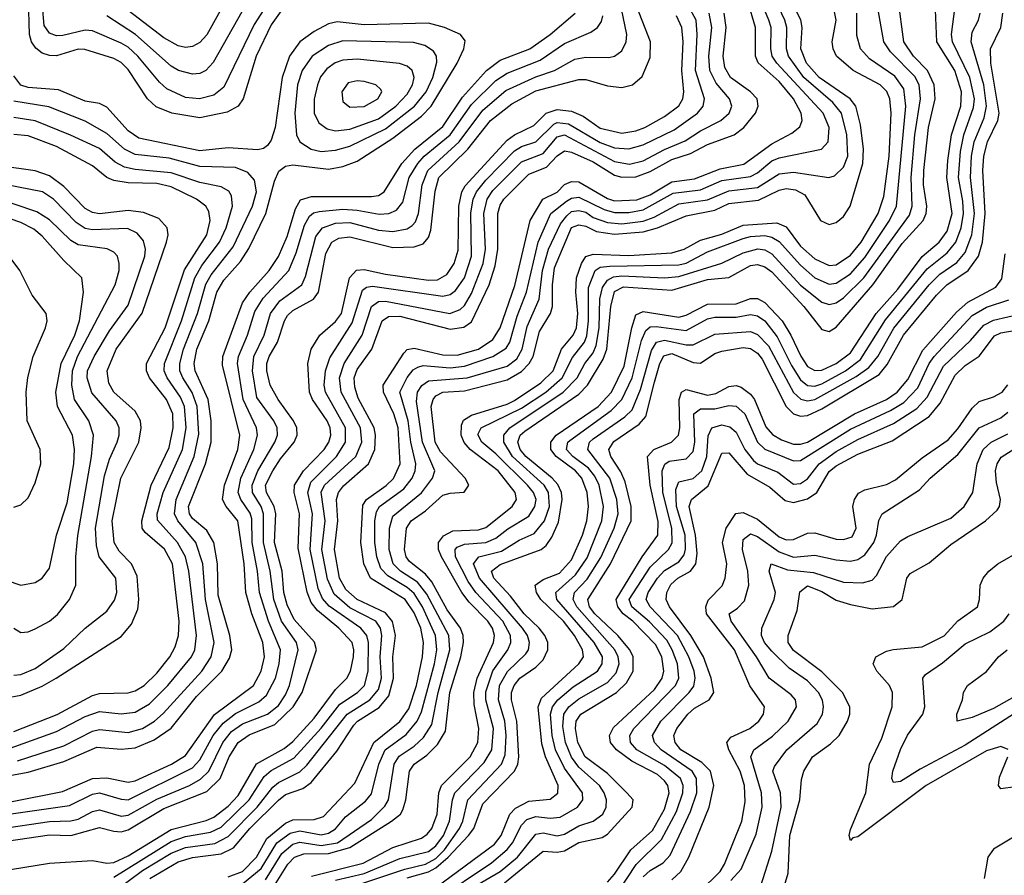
# Model space of a CAD drawing. Header units: inches. Extents: x 501365 to 657855, y 482276 to 547543.
# Tile 641 of 656: x 613227 to 615980, y 512599 to 514992. Entities that reach past the tile are written whole.
import ezdxf

# ---------------------------------------------------------------- set-up
doc = ezdxf.new("R2010")
doc.units = ezdxf.units.IN
doc.header["$MEASUREMENT"] = 0
doc.layers.add('A6511', color=7, linetype='Continuous')

msp = doc.modelspace()

# ---------------------------------------------------------------- linework, layer by layer
at = {"layer": 'A6511', "color": 5}
for points, elevation in [([(613930, 512555.9), (613976.8, 512630), (613995.4, 512650), (614020.9, 512659.1), (614090, 512660.1), (614150, 512677), (614266.4, 512750), (614291.2, 512770), (614298.3, 512781.7), (614306.8, 512810), (614316.8, 512890), (614330.1, 512909.9), (614365, 512935), (614395.2, 512964.8), (614417.7, 513002.3), (614429.6, 513110), (614460, 513210), (614467.7, 513250), (614466.9, 513270), (614459.5, 513290), (614421.8, 513341.8), (614379.3, 513419.3), (614361.3, 513441.3), (614316.5, 513476.5), (614306.9, 513490), (614303.1, 513510), (614308.7, 513570), (614320.9, 513590), (614361.5, 513618.5), (614410, 513661.8), (614430, 513668), (614469.2, 513670.7), (614482.4, 513690), (614472, 513710), (614403.6, 513783.6), (614388.5, 513810), (614377.7, 513910), (614382.9, 513930), (614390, 513939.6), (614409.8, 513950.2), (614470, 513954.2), (614590, 513984.2), (614630, 514008.3), (614651.2, 514030), (614662.7, 514050), (614680.6, 514119.4), (614711.3, 514170), (614716.5, 514190), (614716.4, 514250), (614722.5, 514297.5), (614770, 514410.8), (614790, 514418.4), (614810, 514414.5), (614839.4, 514399.4), (614890, 514391.9), (614970, 514398.2), (615010.2, 514409.8), (615090, 514443.1), (615170, 514459), (615210, 514477.4), (615292.8, 514487.2), (615350, 514514.9), (615370, 514519.4), (615396.1, 514516.1), (615421.7, 514501.7), (615465.9, 514430), (615490, 514418.8), (615510, 514424.6), (615530, 514441.3), (615548.4, 514470), (615584.7, 514590), (615586.1, 514630), (615578.1, 514698.1), (615565.1, 514750), (615548.5, 514770), (615462.5, 514830), (615427.2, 514870), (615411.3, 514910), (615415.1, 514970), (615411.1, 514991.1), (615343.9, 515123.9)], 4020), ([(613830, 515094.7), (613750, 514949.4), (613730, 514927.6), (613710, 514916.5), (613690, 514913.9), (613670, 514918.8), (613630, 514941.5), (613490, 515049.1)], 4220), ([(613913.8, 512586.2), (613959.9, 512660.1), (613990, 512686), (614010, 512691.3), (614070, 512682.7), (614114.9, 512690), (614210, 512755.3), (614248.1, 512791.9), (614257.8, 512810), (614273.7, 512910), (614288.1, 512931.9), (614330, 512960.5), (614355.4, 512984.6), (614379.5, 513020.5), (614396.9, 513110), (614429.1, 513230), (614427.1, 513270), (614365.6, 513385.6), (614338.9, 513418.9), (614291.1, 513450), (614271.3, 513470), (614260, 513510), (614260.7, 513570), (614270, 513603), (614350, 513668.3), (614381.2, 513710), (614387.3, 513730), (614352.9, 513810), (614335.8, 513924.2), (614338.9, 513950), (614351.2, 513968.8), (614370, 513982.2), (614478.1, 513990), (614590, 514023), (614616.4, 514043.6), (614632, 514070), (614645.9, 514134.1), (614678.8, 514210), (614688.7, 514290), (614705.3, 514350), (614738.8, 514421.2), (614756.4, 514443.6), (614770, 514455.2), (614790, 514458.6), (614810, 514453.3), (614830, 514438.6), (614870, 514424.2), (614910, 514421.2), (614970, 514428.8), (615000.4, 514439.6), (615070, 514476.4), (615150, 514488.3), (615210, 514513.6), (615290, 514522.4), (615350, 514560.3), (615390, 514565.8), (615489.4, 514550.6), (615504.8, 514555.2), (615530, 514578.9), (615542, 514610), (615539.6, 514670), (615524.3, 514730), (615500.6, 514760.6), (615419.7, 514830), (615376.5, 514890), (615371, 514910), (615371.5, 514970), (615366.3, 514990), (615310.4, 515110)], 4040), ([(614390, 512564.6), (614554.2, 512685.7), (614572.6, 512710), (614596.9, 512770), (614613, 512787), (614650, 512805.9), (614710, 512812), (614731.6, 512828.4), (614732.2, 512850), (614697.2, 512930), (614686.4, 512966.4), (614676.7, 513070), (614685.5, 513094.5), (614790.3, 513190), (614803.2, 513210), (614800.6, 513230), (614777.7, 513270), (614747.1, 513310), (614684.1, 513370), (614671.5, 513390), (614668.4, 513410), (614690, 513426.2), (614735.7, 513444.3), (614770, 513480.9), (614800.8, 513550), (614812.6, 513590), (614817.3, 513630), (614813.3, 513670), (614798.8, 513710), (614780.8, 513730), (614727.2, 513770), (614711.7, 513790), (614712, 513810), (614727.2, 513830), (614844.2, 513910), (614881.4, 513950), (614917.3, 514022.7), (614938, 514130), (614950, 514166.2), (614970, 514175.6), (615070, 514160.1), (615090, 514165.6), (615150, 514195.8), (615230, 514197.4), (615270, 514211.8), (615290, 514212.4), (615310, 514201.3), (615358.6, 514150), (615383.4, 514110), (615410.5, 514050.5), (615430, 514022.2), (615450, 514010.3), (615470, 514011.5), (615510, 514030.4), (615550, 514059.8), (615621.9, 514170), (615681.8, 514238.2), (615750, 514329.3), (615797.9, 514370), (615819.9, 514400.1), (615834.3, 514450), (615818.9, 514550), (615822.4, 514597.6), (615832.5, 514670), (615858.3, 514750), (615860.6, 514790), (615841.2, 514850), (615791.5, 514930), (615783.7, 515110)], 3880), ([(613936.6, 515063.4), (613881.9, 514978.1), (613797.1, 514802.9), (613770, 514780.6), (613729.1, 514770.9), (613690, 514774.3), (613638.4, 514798.4), (613617.5, 514817.5), (613557.5, 514890), (613530, 514914.8), (613510, 514926.3), (613430, 514960.9), (613410, 514962.1), (613347.6, 514947.6), (613330, 514946.6), (613310, 514953.7), (613295.4, 514975.4), (613290.2, 515030)], 4260), ([(613876.1, 515063.9), (613767.7, 514872.3), (613747.1, 514850), (613730, 514841.5), (613710, 514839.1), (613670.7, 514849.3), (613650, 514862.2), (613550.7, 514950.7), (613470, 515002.4)], 4240), ([(613850, 512575.2), (613901.7, 512618.3), (613946, 512690), (613983.1, 512716.9), (614010, 512723.2), (614070, 512712.6), (614090, 512716.5), (614110, 512728.5), (614137.7, 512762.3), (614193.6, 512806.4), (614210, 512827.1), (614231, 512910), (614249, 512950), (614307.3, 512992.7), (614338.1, 513030), (614350, 513055.7), (614386.5, 513190), (614393, 513230), (614389.8, 513270), (614353.4, 513350), (614330, 513386.7), (614310, 513404), (614256.4, 513436.4), (614236.9, 513456.9), (614225, 513490), (614219.7, 513530), (614219.6, 513590), (614224.2, 513615.9), (614233, 513630), (614300.5, 513679.5), (614324.2, 513710), (614332.8, 513730), (614334, 513750), (614320.2, 513810), (614312.6, 513870), (614290, 513950), (614310, 513991.3), (614327.2, 514012.8), (614339.6, 514020.4), (614355.3, 514024.7), (614430, 514018.4), (614470, 514022.4), (614549.7, 514050.3), (614586.6, 514073.4), (614596.8, 514090), (614617.6, 514162.4), (614643.7, 514230), (614676.1, 514370), (614711.5, 514450), (614755.4, 514484.6), (614770, 514492.9), (614790, 514495.8), (614860.9, 514460.9), (614890, 514452.8), (614930, 514453), (614970, 514459.8), (615053.7, 514506.3), (615130, 514516.4), (615190, 514542.4), (615270, 514553.5), (615290, 514563.7), (615330, 514596.9), (615350, 514605.9), (615468.6, 514630), (615487.2, 514650), (615489.9, 514690), (615473.4, 514730), (615343.9, 514870), (615330.9, 514890), (615326.8, 514910), (615327.5, 514970), (615321.9, 514990), (615280.8, 515090)], 4060), ([(613170, 512728.9), (613310, 512749.7), (613370, 512751.1), (613390, 512755.8), (613430, 512777.8), (613450, 512782), (613510, 512764.7), (613530, 512766.9), (613610, 512811.9), (613701.7, 512850), (613732.6, 512867.4), (613755.2, 512890), (613794.5, 512970), (613819.1, 513000.9), (613850, 513022.8), (613919.9, 513050), (613950, 513074.3), (613970, 513104), (613980.8, 513130), (614005.3, 513230), (614000.3, 513250), (613959.1, 513310), (613937.6, 513370), (613927, 513450), (613908.2, 513530), (613908.7, 513610), (613902.1, 513630), (613877.6, 513670), (613876.3, 513690), (613892.6, 513730), (613940.2, 513810), (613947.4, 513830), (613946.2, 513850), (613937.7, 513870), (613890, 513935.4), (613877.3, 514010), (613881.5, 514050), (613910.5, 514109.5), (613927.7, 514170), (613954, 514206), (614015.4, 514250), (614026.1, 514273.9), (614054.8, 514385.2), (614073.2, 514410), (614110, 514422.3), (614150, 514424.2), (614230, 514403.2), (614270, 514399.7), (614310, 514407.1), (614323.8, 514416.2), (614333.1, 514426.9), (614341.9, 514450), (614352.1, 514530), (614368.1, 514570), (614455.6, 514650), (614521.7, 514738.3), (614586, 514794), (614670, 514832), (614722.3, 514850), (614778.9, 514881.1), (614810, 514887.2), (614874.2, 514885.8), (614890.3, 514889.7), (614910, 514904.4), (614922.6, 514930), (614924.5, 514950), (614904.9, 515044.9)], 4240), ([(613190, 512694.7), (613310, 512711.9), (613370, 512710.4), (613450, 512732.9), (613490, 512722), (613510, 512721), (613530, 512726.6), (613630, 512786.1), (613750, 512833.1), (613787.4, 512870), (613812.3, 512930), (613837.9, 512970), (613868.5, 512991.5), (613939.7, 513020.3), (613991, 513070), (614016.6, 513110), (614056.4, 513230), (614051.3, 513251.3), (613994.6, 513314.6), (613975, 513355), (613965.7, 513390), (613960.2, 513450), (613939.6, 513530), (613942.9, 513610), (613938.4, 513630), (613916.5, 513670), (613913.8, 513690), (613934.1, 513730), (613956, 513764), (613994.4, 513810), (614002.6, 513830), (614001.5, 513850), (613992.3, 513870), (613949.4, 513930), (613927.2, 513970), (613917.3, 514010), (613917.5, 514030), (613924.3, 514050), (613947.8, 514090), (613967, 514150), (613975.8, 514164.2), (613990, 514178.2), (614048.7, 514210), (614062.1, 514230), (614082.4, 514337.6), (614099.2, 514370), (614119.2, 514380.8), (614150, 514384.1), (614270, 514354.5), (614330, 514356.2), (614354.8, 514365.2), (614370, 514382.9), (614376.6, 514403.4), (614388.2, 514511.8), (614398.9, 514550), (614480.1, 514630), (614543.4, 514710), (614603.1, 514756.9), (614670, 514792.8), (614790, 514824.9), (614810, 514824.7), (614870, 514806.9), (614910, 514802.5), (614940.3, 514810), (614967.1, 514832.9), (614990, 514886), (614990.5, 514930), (614943.6, 515050)], 4220), ([(613967.5, 515030), (613930, 514977), (613887.6, 514890), (613851.6, 514770), (613837.6, 514750), (613807, 514733), (613730, 514717.5), (613651.8, 514730), (613608.5, 514748.5), (613584.3, 514770), (613530, 514852.4), (613510, 514872.4), (613490, 514883.5), (613408.8, 514908.8), (613390, 514909.1), (613330, 514891), (613310, 514891.3), (613290, 514898.2), (613271.7, 514911.7), (613259.7, 514930), (613253.7, 514950), (613251, 515050)], 4280), ([(613810, 512594.6), (613850, 512609.7), (613888.5, 512650), (613918.2, 512701.8), (613970, 512745.2), (613990, 512754.1), (614050, 512754.6), (614076.4, 512763.6), (614163.7, 512856.3), (614217.4, 512970), (614290, 513028.8), (614315, 513065), (614336, 513130), (614353.2, 513210), (614356, 513250), (614348.2, 513290), (614330, 513333.1), (614304.7, 513370), (614207.2, 513430), (614189.3, 513470), (614180.9, 513530), (614186, 513634), (614196.6, 513650), (614251.3, 513688.7), (614271.7, 513708.3), (614290.5, 513749.5), (614284.9, 513850), (614272.9, 513890), (614243.6, 513950), (614243.4, 513970), (614300.6, 514059.4), (614310, 514069.7), (614330, 514073.2), (614410, 514054.6), (614450, 514053.6), (614509.6, 514070.4), (614550, 514097), (614570.1, 514129.9), (614611.2, 514248.8), (614653.8, 514430), (614689.4, 514490), (614730, 514509.8), (614750, 514530.5), (614770, 514539.1), (614790, 514538), (614870, 514491.5), (614890, 514484.9), (614952.1, 514487.9), (614990, 514501.6), (615050, 514538.5), (615113.5, 514546.5), (615185.4, 514574.6), (615251.8, 514588.2), (615330, 514645), (615385.7, 514674.3), (615407.9, 514692.1), (615414.6, 514710), (615411.6, 514730), (615390, 514770), (615350, 514819.3), (615291.4, 514871.4), (615283.8, 514890), (615284.6, 514970), (615262.6, 515042.6)], 4080), ([(614310, 512591.7), (614370, 512608.5), (614390, 512619.9), (614425.2, 512650), (614481.7, 512710), (614496.1, 512730), (614521.5, 512798.5), (614610.2, 512890), (614619.7, 512910), (614622, 512930), (614616.4, 513030), (614602.2, 513090), (614602.1, 513110), (614609.1, 513130), (614625.4, 513150), (614670, 513181.2), (614690, 513201.2), (614703.4, 513230), (614703.2, 513250), (614695.2, 513270), (614679.1, 513290), (614637.6, 513330), (614599.4, 513379.4), (614552.1, 513430), (614546.4, 513450), (614570, 513468.6), (614685.2, 513510), (614698.8, 513521.2), (614715.1, 513544.9), (614733, 513587), (614743.7, 513650), (614741.5, 513670), (614731.9, 513691.9), (614716, 513710), (614642, 513770), (614625.8, 513790), (614619.5, 513810), (614626.3, 513830), (614638.8, 513841.2), (614790, 513944.8), (614814.2, 513970), (614857.9, 514042.1), (614868.5, 514070), (614879.2, 514190), (614890, 514231.9), (614915.4, 514244.6), (615050, 514235), (615150, 514265.6), (615210, 514270.5), (615270, 514304), (615290, 514307), (615310, 514301), (615330, 514286.4), (615419.4, 514190), (615470, 514125.5), (615490, 514119.7), (615510, 514131.6), (615612.6, 514250), (615694.4, 514365.6), (615753.1, 514430), (615761.8, 514450), (615763.3, 514470), (615753.6, 514530), (615754.4, 514570), (615767.7, 514690), (615786.3, 514770), (615783.9, 514810), (615765.3, 514850), (615726.3, 514890), (615699, 514930), (615682.9, 515050)], 3920), ([(613050, 512775), (613346.5, 512833.5), (613430, 512870), (613470, 512872), (613530, 512859.8), (613550, 512863.6), (613651.6, 512910), (613690, 512934.1), (613771.3, 513048.7), (613880.2, 513130), (613902.3, 513170), (613911.3, 513210), (613906.8, 513250), (613876.2, 513330), (613858.9, 513390), (613854.2, 513470), (613837.1, 513590), (613804.1, 513630), (613794.2, 513650), (613799.6, 513690), (613836.4, 513790), (613841.9, 513830), (613794.2, 514025.8), (613794.5, 514050), (613850, 514199.9), (613870, 514230), (613924.2, 514290), (613950.3, 514329.7), (613974.3, 514385.7), (613997.5, 514462.6), (614012.3, 514487.7), (614042.5, 514497.5), (614210, 514497.5), (614230, 514500.5), (614245.8, 514510), (614294.9, 514590), (614331.4, 514630), (614410, 514693.2), (614465.3, 514774.7), (614531.9, 514850), (614570, 514878.3), (614652.9, 514910), (614709.6, 514950), (614779.6, 515010)], 4280), ([(613490, 512594.1), (613650, 512694), (613690, 512707.8), (613760.6, 512719.4), (613790, 512733.4), (613868, 512810), (613910, 512875.3), (613930, 512892.3), (613993.5, 512926.5), (614069.3, 513010.7), (614122.3, 513077.7), (614170.9, 513110), (614191.2, 513130), (614200.8, 513170), (614202.1, 513250), (614197.7, 513270), (614180.5, 513290), (614092, 513352), (614073.3, 513373.3), (614061.4, 513401.4), (614038.5, 513510), (614045.1, 513610), (614032.5, 513670), (614041.2, 513698.8), (614112.4, 513770), (614138, 513810), (614137.8, 513850), (614081.4, 513950), (614078.4, 513970), (614081.7, 514010), (614093.7, 514046.3), (614156.2, 514143.8), (614184.9, 514235.1), (614196.3, 514243.7), (614213, 514247), (614410, 514218.2), (614430, 514222.8), (614445.7, 514234.3), (614470, 514270), (614490, 514330), (614488.3, 514451.7), (614494.3, 514490), (614503.7, 514510), (614530, 514543.1), (614610, 514624.7), (614630, 514637.5), (614670.3, 514650), (614720.4, 514699.6), (614730, 514704.4), (614760.9, 514700.9), (614850, 514648.4), (614890, 514633.7), (614930, 514630.9), (614970, 514642), (615056.5, 514683.5), (615121.8, 514730), (615138, 514750), (615141.9, 514770), (615116.1, 514850), (615121.5, 514950), (615118, 514990), (615096.7, 515030)], 4160), ([(613490, 512552.9), (613570, 512612.3), (613650, 512661), (613690, 512676.3), (613771.9, 512688.1), (613810, 512707.1), (613890.6, 512790), (613934.4, 512845.6), (613950, 512858.6), (614010, 512888.3), (614030, 512906.6), (614142.2, 513050), (614206.1, 513090), (614230, 513118.8), (614238.2, 513150), (614235.1, 513210), (614239.4, 513270), (614235.9, 513290), (614222.1, 513310), (614150, 513346.8), (614105.6, 513385.6), (614087.4, 513427.4), (614071.7, 513510), (614081.2, 513590), (614070, 513670.1), (614078.6, 513690), (614166.5, 513770), (614183.7, 513810), (614179.6, 513850), (614125.3, 513950), (614121.4, 513990), (614133.6, 514030), (614184.3, 514110), (614210.5, 514189.5), (614230, 514203.6), (614250, 514204.9), (614429.9, 514170.1), (614458.6, 514181.4), (614470, 514192.3), (614490, 514226.5), (614522.9, 514310), (614529.1, 514350), (614524.7, 514450), (614534.2, 514490), (614550, 514514.1), (614630, 514594.2), (614690, 514617.2), (614730, 514664.6), (614750, 514669.8), (614890, 514595.3), (614932.2, 514587.8), (614970, 514596.7), (615030, 514629.1), (615087.2, 514652.8), (615130, 514680.8), (615187.6, 514710), (615210.4, 514730), (615218, 514750), (615211.1, 514770), (615174.4, 514814.4), (615156.8, 514850), (615153.3, 514890), (615162, 514970), (615154.9, 515010)], 4140), ([(613590.8, 512590), (613670, 512636.6), (613710, 512649.2), (613790, 512659.5), (613824.4, 512675.6), (613869.9, 512730.1), (613950, 512808.9), (613970, 512824.6), (614018.3, 512841.7), (614041.4, 512858.6), (614113.5, 512946.5), (614161.1, 513018.9), (614171.5, 513030), (614232.1, 513067.9), (614258.8, 513101.2), (614272, 513150), (614270.5, 513210), (614277.4, 513270), (614269.2, 513309.2), (614250, 513333.4), (614170.6, 513370.6), (614138.3, 513398.3), (614120.9, 513430), (614106.6, 513510), (614116.7, 513590), (614113, 513650), (614117.7, 513670), (614132.1, 513687.9), (614202.2, 513750), (614220.1, 513790), (614221.9, 513830), (614218.2, 513850), (614173.3, 513933.3), (614164, 513964), (614162.3, 513990), (614170, 514013.9), (614211.6, 514070), (614239.8, 514150), (614257.9, 514162.1), (614290, 514162.8), (614430, 514126.4), (614468.3, 514131.7), (614490, 514147.1), (614539, 514250), (614556.4, 514303.6), (614564, 514350), (614564, 514450), (614570, 514473.2), (614580.4, 514490), (614650, 514559.4), (614700.2, 514579.8), (614730, 514611.3), (614750, 514624.7), (614770, 514621.7), (614830, 514594.1), (614890, 514557.4), (614910, 514551), (614950, 514552.3), (614990, 514567.6), (615050, 514601.1), (615102.8, 514617.2), (615150, 514642.3), (615224.3, 514670), (615251.9, 514690), (615284.3, 514730), (615292, 514750), (615289.2, 514770), (615270.3, 514790), (615214.6, 514830), (615198.2, 514858.2), (615193.6, 514890), (615202.4, 514970), (615196.5, 515010)], 4120), ([(614043, 512597), (614186.9, 512633.1), (614270, 512676.4), (614350, 512703.1), (614366.4, 512713.6), (614379.4, 512730), (614393.8, 512770), (614398.5, 512830), (614405.8, 512850), (614485.9, 512930), (614507.7, 512970), (614510.8, 513010), (614497.1, 513077.1), (614496.1, 513110), (614506.1, 513150), (614551.2, 513250), (614554.2, 513270), (614548.8, 513290), (614536, 513310), (614483.2, 513363.2), (614463.1, 513390), (614406.1, 513490), (614398.1, 513510), (614397.8, 513530), (614412.1, 513547.9), (614437.9, 513562.1), (614510, 513565.5), (614530, 513571.2), (614604, 513630), (614615.5, 513650), (614612.3, 513670), (614564.2, 513730), (614486.3, 513790), (614469.3, 513809.3), (614461, 513830), (614461.8, 513858.2), (614468, 513872), (614490, 513885.8), (614590, 513916.9), (614610, 513927), (614684, 513976), (614718.2, 514010), (614741.9, 514070), (614774.6, 514110), (614783.6, 514130), (614787.1, 514170), (614781.6, 514230), (614783.5, 514270), (614797.3, 514310), (614810, 514329.2), (614830, 514336.3), (614930, 514332.7), (615050, 514339.6), (615085, 514350), (615130, 514375.2), (615190, 514392.4), (615250, 514417.3), (615343.5, 514423.5), (615370, 514412.3), (615410, 514358.1), (615450, 514323.3), (615490, 514304.5), (615510, 514305.9), (615550, 514333.6), (615579.7, 514370), (615627, 514450), (615643.1, 514496.9), (615658.3, 514610), (615663.6, 514730), (615660.1, 514770), (615651.3, 514791.3), (615632.8, 514810), (615556.9, 514850), (615510.6, 514890), (615501.2, 514910), (615498.5, 514930), (615509.4, 514990), (615502.9, 515022.9)], 3980), ([(614093.7, 512546.3), (614303.9, 512616.1), (614361.6, 512630), (614390, 512646), (614415, 512670), (614456.8, 512730), (614466.1, 512750), (614480, 512810), (614574.2, 512910), (614584, 512936), (614586.6, 512990), (614583.5, 513030), (614565.9, 513090), (614568.5, 513130), (614590.8, 513169.2), (614641.6, 513218.4), (614649.3, 513230), (614652.5, 513250), (614646.3, 513270), (614632.9, 513290), (614512.6, 513430), (614495.6, 513470), (614510.2, 513489.8), (614574.1, 513505.9), (614623.5, 513536.5), (614665.5, 513554.5), (614694.5, 513590), (614707.9, 513630), (614705.7, 513670), (614692.9, 513690), (614604.9, 513770), (614580.1, 513810), (614580.8, 513830), (614597.4, 513850), (614745.9, 513950), (614785.4, 513990), (614806.8, 514030), (614830, 514059.9), (614838.9, 514081.1), (614846.7, 514130), (614848.8, 514211.2), (614856.7, 514243.3), (614870, 514263.8), (614886.9, 514273.1), (614910, 514275.5), (615030, 514270), (615070, 514273.4), (615190, 514311.2), (615250, 514340), (615290.9, 514350.9), (615310, 514348.2), (615330, 514337.1), (615410, 514249.6), (615470, 514201.9), (615490, 514195.4), (615510, 514200.2), (615530, 514214.1), (615587.4, 514270), (615714.7, 514445.3), (615722.4, 514470), (615719.7, 514550), (615730, 514670), (615745.3, 514770), (615741.4, 514810), (615730, 514833.1), (615661.5, 514901.5), (615642.8, 514930), (615625.1, 515030)], 3940), ([(614110, 512585.8), (614190, 512604.3), (614290, 512645.6), (614370, 512665.8), (614390, 512681), (614411.6, 512710), (614428.4, 512750), (614436.6, 512810), (614443.8, 512830), (614525.9, 512914.1), (614546.9, 512950), (614551.4, 513010), (614530.5, 513090), (614530, 513112.1), (614549.4, 513170.6), (614591.3, 513230), (614600.2, 513250), (614599.2, 513270), (614578.1, 513310), (614502.4, 513390), (614481.1, 513421.1), (614445.3, 513490), (614444.8, 513510), (614450, 513516.7), (614470, 513525), (614530, 513529.9), (614558.3, 513541.8), (614591.8, 513568.2), (614650, 513603.2), (614667.3, 513630), (614670.4, 513650), (614663.4, 513670), (614646.6, 513690), (614557.9, 513777.9), (614518.6, 513810), (614508.2, 513831.8), (614517.3, 513850), (614630, 513905.4), (614698, 513950), (614743.6, 513990), (614772.6, 514047.4), (614805.8, 514090), (614812.7, 514107.3), (614817.6, 514150), (614816.9, 514243.1), (614835.7, 514290), (614850, 514299.3), (614877.2, 514302.8), (615070, 514305.9), (615090, 514311.2), (615150, 514342.4), (615250, 514380), (615270, 514385.9), (615310, 514387.8), (615330, 514384), (615350, 514371.1), (615410, 514305.3), (615450, 514270.3), (615490, 514252.6), (615510, 514254.8), (615550, 514281.3), (615590, 514326.3), (615658.5, 514430), (615678.8, 514470), (615704.4, 514750), (615698.6, 514798.6), (615674.1, 514834.1), (615602.6, 514882.6), (615577.9, 514910), (615567.4, 514947.4), (615567.4, 515010)], 3960), ([(614390, 512529.5), (614545.9, 512634.1), (614590, 512670.9), (614604.9, 512690), (614630, 512739.5), (614645.2, 512754.8), (614670, 512763), (614710, 512759), (614738.3, 512761.6), (614786.3, 512790), (614800.9, 512810), (614800.4, 512830), (614750, 512898.8), (614725, 512950), (614715.2, 512990), (614710.9, 513050), (614716.2, 513070), (614731.5, 513090), (614774.3, 513125.7), (614841.9, 513170), (614855.3, 513190), (614856.2, 513210), (614833.2, 513250), (614728.8, 513370), (614726.2, 513390), (614780.8, 513439.2), (614813.6, 513486.4), (614854.4, 513590), (614859.1, 513630), (614846.7, 513690), (614834.8, 513714.8), (614817.3, 513737.3), (614773.8, 513770), (614755.7, 513790), (614759.1, 513810), (614764.8, 513815.2), (614880.9, 513899.1), (614910.5, 513929.5), (614939.1, 513990), (614965.1, 514094.9), (614977.8, 514122.2), (614990, 514132.4), (615006.6, 514133.4), (615090, 514122.5), (615150, 514155.2), (615170, 514159.6), (615230, 514160.3), (615270, 514166.9), (615290, 514163.5), (615310.3, 514150), (615345.2, 514105.2), (615384.5, 514024.5), (615410, 513984.6), (615430, 513969.2), (615450, 513967), (615470, 513973.2), (615535.6, 514010), (615578.2, 514041.8), (615647.8, 514152.2), (615764.6, 514295.4), (615820.1, 514339.9), (615844.3, 514370), (615859.6, 514410), (615866.2, 514450), (615864.3, 514484.3), (615851.8, 514550), (615857.1, 514622.9), (615866.5, 514670), (615893.7, 514746.2), (615896.3, 514770), (615883.6, 514830), (615835.1, 514930), (615832.6, 514950), (615842.3, 515030)], 3860), ([(614490, 512562.6), (614569.9, 512610.1), (614618.3, 512650), (614670, 512714.3), (614690, 512717.6), (614730, 512709.8), (614750, 512714), (614790, 512737), (614830.5, 512750), (614857, 512770), (614866.6, 512790), (614867.1, 512810), (614860.6, 512830), (614848.2, 512850), (614790, 512901.5), (614769.3, 512929.3), (614752.7, 512970), (614745.3, 513014.7), (614748.6, 513050), (614761.8, 513070), (614790, 513092.8), (614870, 513137.8), (614894.4, 513165.6), (614902.5, 513190), (614900.1, 513210), (614891, 513230), (614784.3, 513350), (614773.9, 513370), (614778, 513390), (614813.2, 513426.8), (614851.8, 513488.2), (614888.9, 513570), (614900.1, 513610), (614896.1, 513650), (614877, 513710), (614815, 513790), (614819.6, 513810), (614830, 513819.4), (614919.1, 513880.9), (614939, 513901), (614962.5, 513957.5), (614992.9, 514067.1), (615007.2, 514090), (615030, 514095.3), (615090, 514082.7), (615110, 514082.9), (615170, 514111.9), (615270, 514119.9), (615290, 514111.1), (615320.1, 514080.1), (615390, 513949.4), (615410.6, 513930.6), (615430, 513926), (615450, 513929.5), (615566, 513994), (615601, 514019), (615626.6, 514050), (615670.8, 514129.2), (615770, 514250.3), (615799.8, 514280.2), (615847.3, 514312.7), (615870, 514340.3), (615888.9, 514390), (615896.8, 514450), (615885, 514550), (615887.8, 514610), (615896, 514650), (615923.1, 514716.9), (615930.5, 514750), (615922.7, 514810), (615886.8, 514930), (615890, 514956.5), (615907.6, 514990), (615912.8, 515010)], 3840), ([(614582.2, 512577.8), (614690, 512666.2), (614730, 512663.8), (614750, 512667.1), (614790, 512691), (614855.4, 512704.6), (614870, 512714.2), (614939.7, 512790), (614942.2, 512810), (614924.1, 512830), (614870, 512883.5), (614808.1, 512930), (614787, 512970), (614780.5, 513010), (614783.1, 513030), (614795.3, 513050), (614895.8, 513110), (614923.1, 513136.9), (614941.8, 513170), (614942.5, 513210), (614933.1, 513230), (614899.3, 513270), (614834.6, 513330), (614820.4, 513350), (614815.3, 513370), (614879.1, 513470), (614936.7, 513590), (614936.4, 513630), (614919.8, 513699.8), (614907.6, 513727.6), (614879.3, 513770), (614874.4, 513790), (614887.6, 513812.4), (614959.3, 513860.7), (614977.9, 513882.1), (615001.6, 513978.4), (615016.9, 514030), (615028.1, 514051.9), (615050, 514058.5), (615110, 514033.1), (615130, 514031), (615170, 514058.2), (615190, 514064.7), (615250, 514074.8), (615270, 514072.1), (615290, 514059.6), (615302.4, 514042.4), (615370, 513909.7), (615390, 513889.6), (615410, 513883.2), (615430, 513885.2), (615470, 513903.8), (615630, 513999.3), (615652.5, 514027.5), (615697.6, 514110), (615790, 514221.5), (615819.6, 514250), (615878.4, 514290), (615907.4, 514330), (615919, 514370), (615926.7, 514450), (615919.5, 514570), (615922.9, 514610), (615933.2, 514650), (615962, 514710), (615965.7, 514730), (615942, 514870), (615941.5, 514910), (615970.2, 514970), (615975.6, 515010)], 3820), ([(613090, 512858.6), (613250, 512887.5), (613350, 512917.6), (613442.8, 512957.2), (613510, 512951.9), (613550, 512955.3), (613602.4, 512977.6), (613650, 513010.7), (613721.3, 513098.7), (613792, 513170), (613813.6, 513206.4), (613819.5, 513230), (613814.2, 513270), (613782.1, 513382.1), (613779.9, 513470), (613769.6, 513529.6), (613750, 513563.4), (613710, 513596.6), (613701.7, 513610), (613698.8, 513630), (613746.3, 513750), (613761.8, 513810), (613762.4, 513870), (613753.7, 513930), (613717.8, 514010), (613714.9, 514030), (613722.2, 514070), (613755.4, 514150), (613778, 514230), (613797.1, 514262.9), (613844.4, 514315.6), (613867.8, 514352.2), (613915.2, 514450), (613939.5, 514540.5), (613951.7, 514568.2), (613970, 514581.9), (613990, 514585.9), (614090, 514574), (614130, 514581.6), (614170, 514596.4), (614270, 514660.9), (614350, 514722.3), (614377.2, 514750), (614450.2, 514870), (614468.8, 514910), (614472.6, 514932.6), (614459.4, 514950), (614414.6, 514970), (614370, 514982.1), (614190, 514977.5), (614114.5, 514985.5), (614090, 514980.2), (614050, 514959.2), (614010, 514930.3), (613981.5, 514890), (613960.4, 514830), (613941.3, 514690), (613930, 514655), (613919.8, 514640.2), (613908.6, 514631.4), (613892.3, 514627.7), (613810, 514633.1), (613730, 514625.1), (613560.2, 514660.2), (613530, 514681), (613470, 514747.1), (613450, 514757.2), (613410, 514764.1), (613335.2, 514795.2), (613250, 514801.9), (613230, 514808.8), (613210, 514834.5)], 4320), ([(613165.3, 512610), (613310, 512633), (613430, 512640.7), (613470, 512633.2), (613490, 512634.9), (613530, 512653.5), (613650, 512727.5), (613748.2, 512751.8), (613770, 512761.4), (613810, 512792.7), (613837.9, 512822.1), (613888.9, 512911.1), (613966.1, 512953.9), (613990, 512973.4), (614050, 513038.3), (614110, 513118.4), (614141.7, 513150), (614151.9, 513170), (614160.3, 513210), (614161.3, 513230), (614155.9, 513250), (614119.5, 513290), (614059.4, 513339.4), (614042, 513362), (614030.6, 513390.6), (614005.7, 513514.3), (614009.5, 513610), (613994.1, 513670), (613994.7, 513690), (614020.5, 513730), (614077.7, 513790), (614090.7, 513810), (614096.4, 513830), (614094.4, 513850), (614086, 513870), (614045.4, 513930), (614037.1, 513950), (614032.4, 514030), (614041.4, 514070), (614065.6, 514110), (614110, 514147.7), (614126.1, 514170), (614148.5, 514270), (614168.5, 514291.5), (614190, 514293.2), (614250, 514279.8), (614370, 514263.2), (614395.3, 514264.7), (614421.1, 514278.9), (614441.7, 514310), (614452.8, 514347.2), (614454.3, 514470), (614462.8, 514510), (614472.5, 514527.5), (614590, 514655.2), (614610, 514670), (614664.1, 514695.9), (614698.8, 514730), (614730, 514741), (614770, 514736), (614801.9, 514721.9), (614850, 514688.5), (614910, 514674.9), (614950, 514681), (614974.3, 514690), (615030, 514721.1), (615069.5, 514750.5), (615081.3, 514770), (615083.6, 514790), (615077.9, 514850), (615081.5, 514930), (615078.2, 514970), (615062.8, 515002.8)], 4180), ([(613190, 512768.6), (613366.2, 512793.8), (613430, 512826), (613450, 512830), (613510, 512811.6), (613530.4, 512810.4), (613710, 512899.5), (613730, 512921.6), (613767.6, 512990), (613795.2, 513024.8), (613830, 513051.5), (613895.5, 513084.5), (613917.2, 513102.8), (613942.1, 513150), (613952.6, 513190), (613956.3, 513230), (613922.3, 513310), (613897.4, 513390), (613892.1, 513450), (613876.7, 513530), (613875.9, 513595.9), (613871.4, 513611.4), (613844.8, 513650), (613837.9, 513670), (613844.7, 513710), (613881.1, 513790), (613891.8, 513830), (613889.1, 513850), (613851.8, 513930), (613835.5, 514030), (613838.2, 514050), (613864.1, 514110), (613884.6, 514175.4), (613907.1, 514212.9), (613979.5, 514290), (614000.2, 514339.8), (614022.8, 514417.2), (614037.3, 514442.7), (614048.5, 514451.5), (614064.4, 514455.6), (614130, 514461.6), (614170, 514459.5), (614231.9, 514448.1), (614258.5, 514450), (614280.7, 514459.3), (614298.2, 514481.8), (614316, 514550), (614339.7, 514590), (614357.9, 514610), (614430.4, 514669.6), (614490, 514755), (614558.3, 514821.8), (614590, 514842.1), (614681.6, 514878.4), (614750, 514924.8), (614823.5, 514956.5), (614842.5, 514970), (614853.5, 514986.5), (614857.4, 515002.6)], 4260), ([(613220.8, 512919.2), (613350, 512961.4), (613430, 513002.3), (613450, 513006.8), (613530, 512998.4), (613570, 513009.3), (613603.8, 513030), (613628.2, 513051.8), (613735.9, 513170), (613762.5, 513210), (613770.2, 513250), (613746.2, 513370), (613738.9, 513470), (613719.4, 513530), (613669.1, 513590), (613659.7, 513610), (613663.9, 513650), (613714.8, 513770), (613727.3, 513832.7), (613723.2, 513910), (613709, 513949), (613682.6, 513990), (613674.9, 514010), (613674.4, 514030), (613685.1, 514070), (613724.1, 514170), (613747.6, 514252.4), (613762.1, 514277.9), (613823.4, 514356.6), (613878.1, 514470), (613888.8, 514510), (613883.2, 514543.2), (613864.4, 514564.4), (613830, 514578.8), (613730, 514581.2), (613644.2, 514604.3), (613550, 514614.6), (613519.9, 514630), (613470, 514673.5), (613410, 514707.6), (613308.3, 514748.3), (613210, 514764.1)], 4340), ([(613190, 512950.5), (613330, 513000.8), (613410, 513043.5), (613450, 513057.5), (613510, 513050.6), (613550, 513054.8), (613590, 513078.7), (613641.2, 513130), (613707.5, 513210), (613716.4, 513230), (613721.4, 513270), (613699.8, 513450), (613690, 513490), (613668.1, 513530), (613612.2, 513592.2), (613610.9, 513610), (613628.1, 513670), (613682, 513790), (613692.3, 513850), (613687.5, 513910), (613675.9, 513935.9), (613638.7, 513990), (613631.1, 514010), (613631.3, 514030), (613678.8, 514150), (613716.4, 514270), (613736, 514304), (613785.2, 514370), (613804.1, 514410), (613821.5, 514470), (613818.9, 514498.9), (613811.8, 514511.8), (613790, 514523.9), (613730, 514536.4), (613650, 514563.9), (613550, 514572.6), (613519.3, 514579.3), (613493.5, 514593.5), (613450, 514631.3), (613368.7, 514668.7), (613270, 514708.5), (613210, 514717.9)], 4360), ([(613210, 513001.2), (613331.4, 513048.6), (613430, 513102.1), (613450, 513107.5), (613530, 513109.1), (613550, 513114.5), (613575.2, 513130), (613610, 513164.4), (613646.5, 513210), (613661.8, 513238.2), (613671, 513270), (613672.7, 513310), (613653.6, 513470), (613631.2, 513511.2), (613577.7, 513557.7), (613569.3, 513570), (613567.8, 513590), (613593.9, 513690), (613644.3, 513795.7), (613655.6, 513850), (613654.6, 513890), (613637, 513930), (613589.9, 513990), (613581.3, 514010), (613581.1, 514030), (613633.8, 514130), (613687.4, 514292.6), (613750, 514390), (613759.4, 514430), (613755.6, 514455.6), (613746.9, 514470), (613721.3, 514490), (613650, 514524.1), (613610, 514533.5), (613530, 514535.9), (613490, 514541.8), (613470.4, 514550.3), (613430, 514583.3), (613330, 514636.9), (613250, 514666.7), (613210, 514671.1)], 4380), ([(613190, 513095.4), (613230, 513102.9), (613290, 513127.7), (613328.9, 513150), (613510, 513266.7), (613539, 513301), (613557.1, 513342.9), (613559.8, 513370), (613555.3, 513435.3), (613539.4, 513470), (613505.2, 513505.2), (613491.3, 513530), (613485, 513590), (613509.5, 513710), (613559.6, 513810), (613566.7, 513850), (613564.9, 513870), (613550, 513897), (613490, 513950.4), (613475.5, 513975.5), (613471.5, 514010), (613496.9, 514070), (613569.1, 514170.9), (613637.2, 514370), (613641.6, 514390), (613638.6, 514410), (613615.9, 514435.9), (613573, 514453), (613530, 514458.1), (613450, 514449.1), (613430, 514452.9), (613410, 514464.2), (613350, 514525.6), (613310, 514555.4), (613270, 514569.2), (613170, 514583.1)], 4420), ([(613210, 513158.9), (613230, 513160.6), (613270, 513177.4), (613350, 513233), (613410, 513290.6), (613470, 513337.9), (613491.5, 513368.5), (613498.1, 513390), (613495.2, 513430), (613448.9, 513490), (613441.6, 513521.6), (613438.9, 513570), (613464, 513716), (613477.5, 513762.5), (613498.9, 513810), (613504.9, 513830), (613504.6, 513850), (613496.3, 513870), (613428.5, 513948.5), (613415.1, 513990), (613416.7, 514010), (613435.1, 514050), (613478.2, 514121.8), (613530, 514193.2), (613576.2, 514330), (613578.2, 514350), (613573.1, 514373.1), (613555, 514395), (613527.9, 514407.9), (613430, 514404.2), (613410, 514408.2), (613384.3, 514424.3), (613321.1, 514490), (613290.5, 514510), (613189.7, 514530.3)], 4440), ([(613210, 513290.2), (613230, 513277.6), (613250, 513279.7), (613270, 513288.6), (613310, 513310.1), (613332.1, 513327.9), (613365.6, 513370), (613383.9, 513410), (613384, 513490), (613389.6, 513549.6), (613427.7, 513770), (613432.7, 513830), (613419.6, 513870), (613379.7, 513930), (613372.2, 513970), (613374.2, 514010), (613388, 514050), (613494.1, 514250), (613504.5, 514290), (613505.2, 514310), (613499.9, 514330), (613490, 514341.8), (613471.3, 514351.3), (613390, 514361.9), (613370, 514374.1), (613310, 514431.9), (613274.9, 514454.9), (613150, 514496.5)], 4460), ([(613150, 513437.3), (613230, 513410.8), (613270, 513418.1), (613290, 513430.2), (613310, 513458.3), (613329.9, 513550), (613359.1, 513640.9), (613377.7, 513750), (613380, 513790), (613374, 513830), (613332.1, 513910), (613327.3, 513950), (613342.6, 514030), (613380.5, 514110), (613393.6, 514150), (613405.1, 514230), (613400.2, 514270), (613350, 514318.1), (613290, 514386.8), (613266.4, 514406.4), (613230, 514424.8), (613136.3, 514456.3)], 4480), ([(613210, 513628.6), (613230, 513635), (613250, 513654.5), (613270, 513696.3), (613285.5, 513750), (613283.7, 513790), (613247.7, 513870), (613245, 513950), (613249.3, 513990.7), (613264.6, 514050), (613298.9, 514130), (613303.3, 514150), (613300.6, 514170), (613261.6, 514221.6), (613227.5, 514290), (613202.9, 514322.9)], 4520), ([(614870, 512579.5), (614890, 512601.8), (614935.4, 512670), (614995.7, 512724.3), (615030, 512783.5), (615042.5, 512830), (615038.8, 512850), (615030, 512863.3), (615010, 512881.1), (614938.1, 512918.1), (614895.6, 512950), (614878.9, 512970), (614875.9, 512990), (614887.3, 513012.7), (615001.6, 513118.4), (615023.3, 513150), (615027.8, 513170), (615022, 513210), (615004.6, 513244.6), (614940.8, 513310), (614914.3, 513330), (614899.3, 513350), (614894.9, 513370), (614967.4, 513490), (615010.8, 513550), (615011.7, 513588.3), (614989.2, 513690), (614982.6, 513770), (614999.7, 513790), (615049.6, 513810.4), (615068.9, 513830), (615073, 513850), (615070.7, 513929.3), (615077.5, 513950), (615090, 513957.4), (615150, 513942.2), (615173.2, 513946.8), (615210, 513965.9), (615230, 513968.9), (615244, 513964), (615270, 513944.3), (615281.1, 513930), (615313.1, 513853.1), (615331.4, 513831.4), (615356.6, 513816.6), (615390, 513805), (615410, 513804.4), (615430, 513810), (615560.9, 513890), (615650, 513930), (615680.2, 513950), (615710, 513985.3), (615752.3, 514067.7), (615846.1, 514173.9), (615878.1, 514201.9), (615955.8, 514244.2), (615972.7, 514267.3), (615982.7, 514337.3)], 3780), ([(614898.5, 512550), (614950.9, 512629.1), (615021.1, 512698.9), (615062.9, 512777.1), (615081, 512830), (615081.5, 512850), (615074, 512870), (615030, 512905.8), (614952.1, 512950), (614934.5, 512970), (614932.5, 512990), (614943.6, 513010), (615060.1, 513130), (615069.5, 513150.5), (615066, 513190), (615051.4, 513230), (615036.3, 513256.3), (614987.4, 513307.4), (614938.7, 513350), (614931.3, 513370), (614990, 513460.9), (615040.5, 513510), (615050.8, 513529.2), (615050.6, 513570), (615024.7, 513670), (615023.3, 513730), (615031, 513749), (615042.5, 513757.5), (615090, 513763.9), (615110, 513784.4), (615114.1, 513810), (615111.8, 513890), (615130, 513903.5), (615170, 513903.4), (615210, 513912.4), (615230, 513910.9), (615254.4, 513890), (615290, 513810.1), (615310, 513790.4), (615390, 513758.4), (615410, 513759.4), (615550, 513846.6), (615661.6, 513898.4), (615698.9, 513921.1), (615737.8, 513962.2), (615769.8, 514030), (615783.8, 514050), (615890, 514164.2), (615930, 514187.5), (615992.1, 514207.9)], 3760), ([(614970, 512595), (614990, 512612.5), (615026.1, 512633.9), (615045.1, 512654.9), (615102.4, 512777.6), (615120.4, 512830), (615119.4, 512870), (615106.7, 512890), (615020.5, 512950), (615002.2, 512970), (614995.9, 512990), (615019, 513030), (615098.7, 513110), (615111.8, 513128.2), (615115.8, 513150), (615112.8, 513170), (615097.8, 513210), (615066.4, 513270), (614989.4, 513350), (614978.6, 513370), (614984, 513390), (615010, 513430.1), (615030, 513451), (615070, 513475.3), (615084.7, 513495.3), (615088.5, 513511.5), (615087.2, 513550), (615063.4, 513630), (615061.8, 513678.2), (615070, 513699.1), (615110, 513709), (615133.7, 513730), (615147.7, 513770), (615151.9, 513828.1), (615161.9, 513850), (615190, 513858.7), (615212.8, 513852.8), (615230, 513838.7), (615254, 513790), (615278.7, 513758.7), (615290, 513749.8), (615346.2, 513726.2), (615390, 513693.3), (615410, 513694.4), (615430, 513708), (615462.3, 513750), (615510, 513784.5), (615570, 513818), (615670, 513862.5), (615735.1, 513904.9), (615763.9, 513936.1), (615810, 514022.8), (615885.7, 514094.3), (615922.7, 514137.3), (615950, 514151.3), (616030, 514169.8)], 3740), ([(615050, 512586), (615075.4, 512610), (615097.9, 512650), (615154.4, 512790), (615168.1, 512850), (615158.3, 512890), (615134.5, 512914.5), (615075.3, 512950), (615059.2, 512970), (615055.8, 512990), (615064.5, 513010), (615094.6, 513050), (615113.5, 513066.5), (615154.6, 513090), (615167.6, 513110), (615160, 513150), (615138.7, 513210), (615103.8, 513270), (615043.7, 513350), (615034.7, 513370), (615036, 513390), (615047.7, 513412.3), (615067.4, 513430), (615102.6, 513450), (615117.2, 513470), (615120.7, 513499.3), (615116.6, 513550), (615098.7, 513630), (615104.9, 513650), (615151.4, 513688.6), (615190, 513779.6), (615210, 513780.5), (615261, 513721), (615324.2, 513684.2), (615366.8, 513646.8), (615390, 513641.6), (615430, 513651.5), (615456, 513670), (615490, 513728.1), (615510, 513744.3), (615570, 513776.9), (615665.9, 513814.1), (615770, 513882.4), (615800.4, 513919.6), (615842, 513998), (615870, 514025.1), (615910, 514051.1), (615952.4, 514107.6), (615970, 514115.9), (616050.3, 514129.7)], 3720), ([(615127.2, 512552.8), (615185, 512610), (615197.7, 512630), (615245.5, 512750), (615255.6, 512804.4), (615253.5, 512850), (615241.3, 512890), (615209.6, 512950), (615203.7, 512970), (615215.1, 512984.9), (615268.4, 513010), (615293.1, 513030), (615306.9, 513050), (615309.3, 513070), (615268.7, 513128.7), (615225.5, 513230), (615147.4, 513330), (615145.7, 513350), (615152, 513368), (615191.3, 513408.7), (615199.5, 513430), (615203.6, 513470), (615192.1, 513530), (615201.8, 513570), (615229.1, 513610.9), (615250, 513613.7), (615290, 513594.6), (615350, 513545.9), (615370, 513537.1), (615390, 513538), (615430, 513555.4), (615450, 513557.1), (615510, 513539.5), (615530, 513538.2), (615554.1, 513546), (615565.8, 513570), (615556.7, 513630), (615560.6, 513650), (615572.6, 513667.4), (615590, 513677.3), (615650, 513691.9), (615675.5, 513704.5), (615750, 513766.3), (615822.9, 513817.1), (615850, 513847.3), (615890, 513905.3), (615910, 513924.3), (615950, 513936.7), (615974.1, 513950), (615989.4, 513970.6)], 3680), ([(615215, 512584.9), (615244.2, 512615.8), (615285.8, 512714.2), (615303.1, 512790), (615301.1, 512830), (615271.5, 512930), (615279.9, 512950), (615331.6, 512988.4), (615375.2, 513030), (615398.8, 513070), (615395.8, 513090), (615384.1, 513104.1), (615322.1, 513150), (615286.7, 513210), (615215.9, 513310), (615210.6, 513330), (615234, 513346), (615253.3, 513366.7), (615265.7, 513410), (615263.1, 513450), (615247.8, 513510), (615250, 513538.3), (615270, 513553.7), (615290, 513546.7), (615350, 513504), (615390, 513488.5), (615450, 513493.9), (615510, 513480.8), (615550, 513477.6), (615570, 513481.9), (615590, 513494.9), (615615.3, 513530), (615622.7, 513550), (615628.7, 513591.3), (615638.8, 513610), (615742.9, 513677.1), (615772.7, 513710), (615850, 513776), (615910, 513850.8), (615970, 513878.8), (615990, 513894.6)], 3660), ([(615298.7, 512570), (615330, 512666.9), (615355.8, 512790), (615354.5, 512830), (615333, 512890), (615336.9, 512903.1), (615372, 512950), (615456.2, 513023.8), (615471.4, 513050), (615474.5, 513070), (615471.2, 513088.8), (615460.6, 513110), (615430, 513142.8), (615378.7, 513178.7), (615330, 513225.9), (615309.4, 513250), (615300.5, 513270), (615302.3, 513290), (615336.7, 513370), (615339.9, 513390), (615322.3, 513450), (615328.2, 513470), (615373.4, 513453.4), (615446.1, 513446.1), (615530, 513418.4), (615583.1, 513416.9), (615610, 513424.7), (615622.4, 513437.6), (615650, 513490.1), (615690, 513534.1), (615710, 513546.9), (615830, 513598.1), (615868, 513630), (615892.1, 513670), (615904, 513750), (615920.7, 513790), (615942.8, 513810), (615990, 513833.6)], 3640), ([(615357.1, 512542.9), (615375.1, 512604.9), (615380.6, 512710), (615408.2, 512810), (615412.8, 512867.2), (615419.3, 512890), (615443.2, 512930), (615493.7, 512966.3), (615517.9, 512990), (615541.8, 513030), (615547.6, 513050), (615547.6, 513070), (615527.2, 513110), (615470, 513168.2), (615390, 513228.1), (615375.8, 513250), (615375.1, 513270), (615400.7, 513339.3), (615408.3, 513391.7), (615430, 513408.5), (615470, 513392.7), (615510, 513368), (615550, 513356.3), (615610, 513344.3), (615669.6, 513350.5), (615694.7, 513370), (615707.1, 513430), (615716.9, 513443.1), (615770, 513472.4), (615830, 513524.4), (615927.3, 513590), (615959.5, 513620.5), (615966.3, 513630), (615969.5, 513650), (615957.7, 513697.7), (615955.4, 513730), (615959.8, 513750), (615971.2, 513768.8), (616030, 513806.1)], 3620), ([(615990.9, 512950.9), (615970, 512959.3), (615930, 512946.8), (615761.2, 512850), (615570, 512706.2), (615556.6, 512703.4), (615550, 512696.4), (615545.7, 512710), (615550, 512727), (615592.8, 512830), (615603, 512910), (615637.3, 512982.7), (615666.5, 513070), (615666.8, 513110), (615658.4, 513130), (615623.7, 513170), (615613.3, 513190), (615620.2, 513210), (615650, 513225.8), (615669.4, 513230.6), (615750, 513237.9), (615811.3, 513268.7), (615850, 513310.6), (615904.9, 513350), (615910.8, 513370), (615912.8, 513410), (615920.6, 513430), (615936.6, 513450), (615961.4, 513470), (616030, 513509.3)], 3580), ([(616170, 513154.6), (615870, 512962.9), (615744.3, 512895.7), (615690, 512861.2), (615670, 512858.8), (615665.6, 512870), (615667.9, 512890), (615689.2, 512950.8), (615709.5, 512990.5), (615752.4, 513050), (615757.5, 513070), (615752.4, 513150), (615759.9, 513160.1), (615807, 513193), (615870, 513246), (615939.8, 513280.2), (615978.7, 513310), (615993, 513330)], 3560), ([(616090, 513144.8), (615950, 513065.2), (615890, 513039.9), (615847.6, 513030), (615847.1, 513050), (615863.2, 513090), (615865.5, 513110), (615877.1, 513130), (615930, 513169.4), (615963.5, 513210), (615987.7, 513230)], 3540), ([(616010, 512846.7), (615970, 512840.9), (615963.2, 512850), (615966.7, 512873.3), (615989.7, 512930)], 3580), ([(616010, 512708), (615950, 512671.7), (615933.4, 512650), (615923.7, 512590)], 3620)]:
    msp.add_lwpolyline(points, dxfattribs=dict(at, elevation=elevation))
for points, elevation in [([(614130, 514932.4), (614090, 514919.9), (614044.8, 514890), (614016.3, 514850), (614003.6, 514810), (613995.8, 514730), (614000.6, 514670), (614010.1, 514650), (614041.7, 514630), (614070, 514622.9), (614110, 514626.9), (614150, 514638), (614250, 514686.1), (614330.9, 514750), (614362.9, 514790), (614382, 514830), (614393.2, 514873.2), (614391.9, 514890), (614383.4, 514903.4), (614359.2, 514919.2), (614327.7, 514927.7)], 4340), ([(614170, 514881.1), (614130, 514878.9), (614108.5, 514871.5), (614085.5, 514854.5), (614068.2, 514831.8), (614059.4, 514810), (614050.1, 514769.9), (614050.4, 514730), (614063.4, 514703.4), (614086.2, 514686.2), (614110, 514680.6), (614150, 514685.2), (614230, 514714.4), (614278.8, 514750), (614310, 514783.9), (614325.2, 514810), (614329.9, 514830), (614323.9, 514850), (614310, 514861.5), (614289.1, 514869.1)], 4360), ([(614170, 514821.1), (614145.2, 514814.8), (614127.9, 514790), (614130, 514763.2), (614150, 514747), (614190, 514749.1), (614227.7, 514770), (614239.5, 514790), (614236.5, 514796.5), (614222.6, 514810), (614190, 514818.8)], 4380)]:
    msp.add_lwpolyline(points, close=True, dxfattribs=dict(at, elevation=elevation))

doc.saveas('drawing.dxf')
